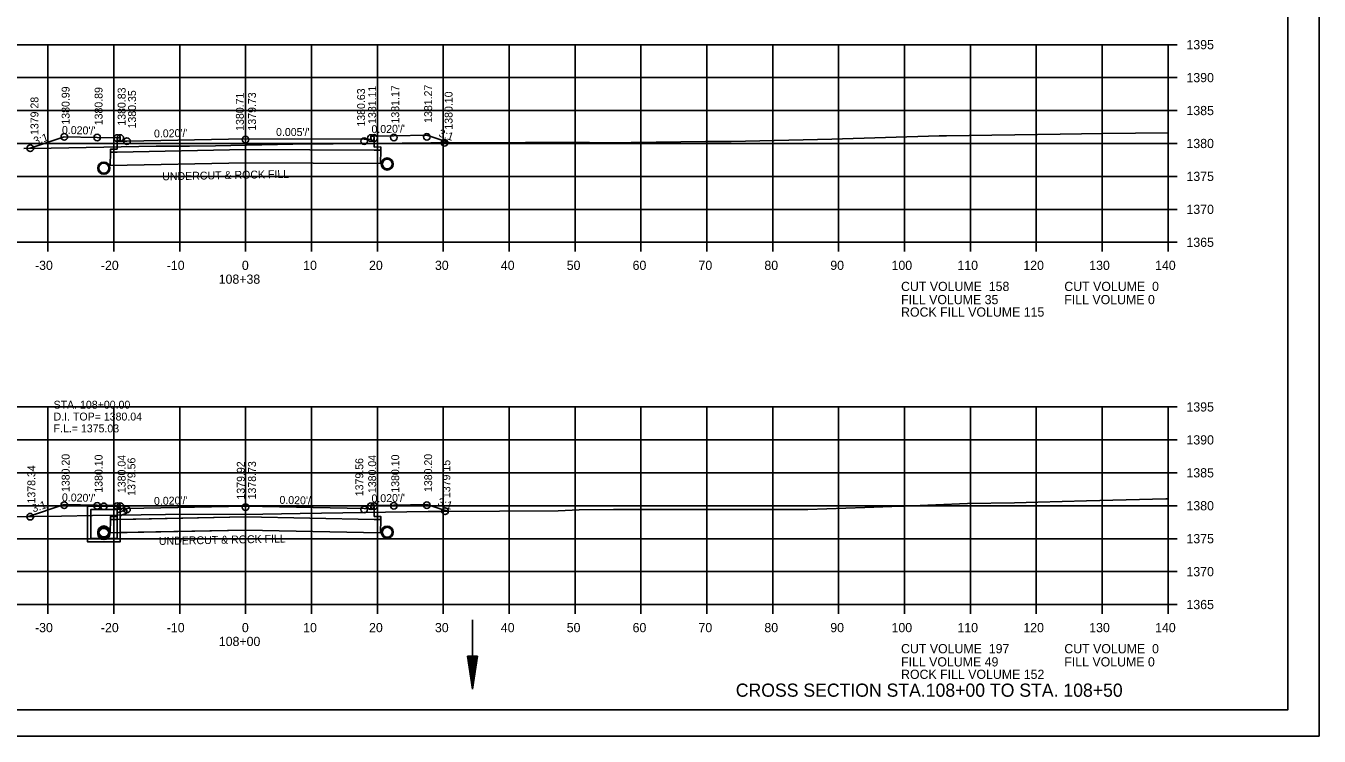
# Model space of a CAD drawing. Extents: x 1374311 to 1383814, y 384102 to 406278.
# Drawn here: x 1382687.5 to 1382883.8, y 386185.9 to 386293.8 of the extents above; entities that cross this region are included whole.
import ezdxf

# ---------------------------------------------------------------- set-up
doc = ezdxf.new("R2010")
doc.units = 0
for name, color, linetype in [('R_Axis', 7, 'Continuous'), ('R_Axis Annot', 7, 'Continuous'), ('R_Border', 7, 'Continuous'), ('R_Draft', 7, 'Continuous'), ('R_Exist Surface', 7, 'Continuous'), ('R_Fin Surface', 7, 'Continuous'), ('R_Grid', 7, 'Continuous'), ('R_No Plot', 7, 'Continuous'), ('R_Water', 7, 'Continuous'), ('R_Water Annot', 7, 'Continuous'), ('R_Xsect Elev', 7, 'Continuous'), ('R_Xsect Slope', 7, 'Continuous')]:
    doc.layers.add(name, color=color, linetype=linetype)

msp = doc.modelspace()

# ---------------------------------------------------------------- linework, layer by layer
at = {"layer": 'R_Axis'}
for p, q in [((1382860.86, 386260.9), (1382860.86, 386290.9)), ((1382862.26, 386290.9), (1382860.86, 386290.9)), ((1382862.26, 386285.9), (1382860.86, 386285.9)), ((1382862.26, 386280.9), (1382860.86, 386280.9)), ((1382862.26, 386275.9), (1382860.86, 386275.9)), ((1382862.26, 386270.9), (1382860.86, 386270.9)), ((1382862.26, 386265.9), (1382860.86, 386265.9)), ((1382580.86, 386260.9), (1382860.86, 386260.9)), ((1382690.86, 386259.5), (1382690.86, 386260.9)), ((1382700.86, 386259.5), (1382700.86, 386260.9)), ((1382710.86, 386259.5), (1382710.86, 386260.9)), ((1382720.86, 386259.5), (1382720.86, 386260.9)), ((1382730.86, 386259.5), (1382730.86, 386260.9)), ((1382740.86, 386259.5), (1382740.86, 386260.9)), ((1382750.86, 386259.5), (1382750.86, 386260.9)), ((1382760.86, 386259.5), (1382760.86, 386260.9)), ((1382770.86, 386259.5), (1382770.86, 386260.9)), ((1382780.86, 386259.5), (1382780.86, 386260.9)), ((1382790.86, 386259.5), (1382790.86, 386260.9)), ((1382800.86, 386259.5), (1382800.86, 386260.9)), ((1382810.86, 386259.5), (1382810.86, 386260.9)), ((1382820.86, 386259.5), (1382820.86, 386260.9)), ((1382830.86, 386259.5), (1382830.86, 386260.9)), ((1382840.86, 386259.5), (1382840.86, 386260.9)), ((1382850.86, 386259.5), (1382850.86, 386260.9)), ((1382860.86, 386259.5), (1382860.86, 386260.9)), ((1382862.26, 386260.9), (1382860.86, 386260.9)), ((1382860.86, 386205.9), (1382860.86, 386235.9)), ((1382862.26, 386235.9), (1382860.86, 386235.9)), ((1382862.26, 386230.9), (1382860.86, 386230.9)), ((1382862.26, 386225.9), (1382860.86, 386225.9)), ((1382862.26, 386220.9), (1382860.86, 386220.9)), ((1382862.26, 386215.9), (1382860.86, 386215.9)), ((1382862.26, 386210.9), (1382860.86, 386210.9)), ((1382580.86, 386205.9), (1382860.86, 386205.9)), ((1382690.86, 386204.5), (1382690.86, 386205.9)), ((1382700.86, 386204.5), (1382700.86, 386205.9)), ((1382710.86, 386204.5), (1382710.86, 386205.9)), ((1382720.86, 386204.5), (1382720.86, 386205.9)), ((1382730.86, 386204.5), (1382730.86, 386205.9)), ((1382740.86, 386204.5), (1382740.86, 386205.9)), ((1382750.86, 386204.5), (1382750.86, 386205.9)), ((1382760.86, 386204.5), (1382760.86, 386205.9)), ((1382770.86, 386204.5), (1382770.86, 386205.9)), ((1382780.86, 386204.5), (1382780.86, 386205.9)), ((1382790.86, 386204.5), (1382790.86, 386205.9)), ((1382800.86, 386204.5), (1382800.86, 386205.9)), ((1382810.86, 386204.5), (1382810.86, 386205.9)), ((1382820.86, 386204.5), (1382820.86, 386205.9)), ((1382830.86, 386204.5), (1382830.86, 386205.9)), ((1382840.86, 386204.5), (1382840.86, 386205.9)), ((1382850.86, 386204.5), (1382850.86, 386205.9)), ((1382860.86, 386204.5), (1382860.86, 386205.9)), ((1382862.26, 386205.9), (1382860.86, 386205.9))]:
    msp.add_line(p, q, dxfattribs=at)
at = {"layer": 'R_Border'}
for q in [(1382879.04, 386395.36), (1382562.86, 386189.9)]:
    msp.add_line((1382879.04, 386189.9), q, dxfattribs=at)
at = {"layer": 'R_Draft'}
for p, q in [((1382754.54, 386198.06), (1382755.29, 386193.06)), ((1382756.04, 386198.06), (1382754.54, 386198.06)), ((1382754.67, 386198.06), (1382755.29, 386193.9)), ((1382754.79, 386198.06), (1382755.29, 386194.76)), ((1382754.92, 386198.06), (1382755.29, 386195.59)), ((1382755.05, 386198.06), (1382755.29, 386196.44)), ((1382755.17, 386198.06), (1382755.29, 386197.27)), ((1382756.04, 386198.06), (1382755.29, 386193.06)), ((1382755.53, 386198.06), (1382755.29, 386196.44)), ((1382755.79, 386198.06), (1382755.29, 386194.76)), ((1382755.92, 386198.06), (1382755.29, 386193.9)), ((1382755.66, 386198.06), (1382755.29, 386195.59)), ((1382755.41, 386198.06), (1382755.29, 386197.27))]:
    msp.add_line(p, q, dxfattribs=at)
at = {"layer": 'R_Exist Surface'}
for points in [[(1382687.22, 386275.16), (1382691.33, 386275.21), (1382704.64, 386275.45), (1382707.29, 386275.48), (1382707.56, 386275.5), (1382712.34, 386275.48), (1382716.3, 386275.54), (1382728.05, 386275.78), (1382740.26, 386275.92), (1382749, 386275.98), (1382763.33, 386276.07), (1382773.08, 386276.06), (1382775.66, 386276), (1382790.66, 386276.2), (1382792.65, 386276.22), (1382793.25, 386276.22), (1382794.58, 386276.22), (1382809.85, 386276.54), (1382826.12, 386277.06), (1382826.68, 386277.06), (1382827.25, 386277.07), (1382844.48, 386277.32), (1382850.98, 386277.41), (1382860.86, 386277.52)], [(1382676.67, 386219.1), (1382692.91, 386219.3), (1382697.61, 386219.41), (1382708.71, 386219.56), (1382723.46, 386219.64), (1382729.14, 386219.71), (1382748.59, 386220.03), (1382750.06, 386220.05), (1382750.51, 386220.05), (1382768.28, 386220.14), (1382771.51, 386220.29), (1382776.69, 386220.34), (1382791.06, 386220.33), (1382806.19, 386220.32), (1382814.82, 386220.64), (1382818.94, 386220.79), (1382820.83, 386220.84), (1382830.43, 386221.22), (1382837.56, 386221.36), (1382841.09, 386221.46), (1382848.5, 386221.65), (1382860.52, 386221.93), (1382860.86, 386221.93)]]:
    msp.add_lwpolyline(points, dxfattribs=at)
for centre in [(1382699.35, 386272.15), (1382742.36, 386272.78), (1382699.35, 386216.91), (1382699.35, 386216.68), (1382742.36, 386216.88)]:
    msp.add_circle(centre, 0.917, dxfattribs=at)
at = {"layer": 'R_Fin Surface'}
for p, q in [((1382700.35, 386274.56), (1382700.31, 386272.56)), ((1382701.85, 386218.82), (1382701.85, 386216.82)), ((1382701.85, 386216.82), (1382720.86, 386217.2))]:
    msp.add_line(p, q, dxfattribs=at)
for points in [[(1382688.18, 386275.17), (1382693.35, 386276.9), (1382698.35, 386276.8), (1382701.35, 386276.74), (1382701.85, 386276.74), (1382701.86, 386276.24), (1382702.86, 386276.26), (1382720.86, 386276.62), (1382738.86, 386276.53), (1382739.86, 386276.51), (1382739.87, 386277.01), (1382740.37, 386277.01), (1382743.37, 386277.07), (1382748.37, 386277.17), (1382751.88, 386276)], [(1382740.37, 386276.87), (1382740.38, 386275.36), (1382741.38, 386275.38), (1382741.37, 386274.88), (1382740.37, 386274.88), (1382720.86, 386274.98), (1382701.35, 386274.58), (1382700.35, 386274.56), (1382700.36, 386275.06), (1382701.36, 386275.06), (1382701.35, 386276.6)], [(1382741.37, 386274.88), (1382741.33, 386272.88), (1382720.88, 386272.98), (1382700.31, 386272.56), (1382700.35, 386274.56)], [(1382700.31, 386272.56), (1382720.88, 386272.98), (1382741.33, 386272.88), (1382741.37, 386274.88)], [(1382741.37, 386274.88), (1382740.37, 386274.88), (1382720.86, 386274.98), (1382701.35, 386274.58), (1382700.35, 386274.56)], [(1382687.74, 386219.24), (1382693.35, 386221.11), (1382698.35, 386221.01), (1382701.35, 386220.95), (1382701.85, 386220.95), (1382701.86, 386220.45), (1382702.86, 386220.47), (1382720.86, 386220.83), (1382738.86, 386220.47), (1382739.86, 386220.45), (1382739.87, 386220.95), (1382740.37, 386220.95), (1382743.37, 386221.01), (1382748.37, 386221.11), (1382751.52, 386220.06)], [(1382740.37, 386220.82), (1382740.38, 386219.28), (1382741.38, 386219.29), (1382741.37, 386218.79), (1382740.37, 386218.81), (1382720.86, 386219.2), (1382701.35, 386218.81), (1382700.35, 386218.79), (1382700.36, 386219.29), (1382701.36, 386219.28), (1382701.35, 386220.82)], [(1382741.37, 386218.79), (1382740.37, 386218.81), (1382720.86, 386219.2), (1382701.85, 386218.82)], [(1382741.37, 386218.79), (1382741.33, 386216.79), (1382720.86, 386217.2), (1382700.31, 386216.78), (1382700.35, 386218.79)], [(1382720.86, 386217.2), (1382741.33, 386216.79), (1382741.37, 386218.79)]]:
    msp.add_lwpolyline(points, dxfattribs=at)
at = {"layer": 'R_Grid'}
for p, q in [((1382580.86, 386290.9), (1382860.86, 386290.9)), ((1382690.86, 386260.9), (1382690.86, 386290.9)), ((1382700.86, 386260.9), (1382700.86, 386290.9)), ((1382710.86, 386260.9), (1382710.86, 386290.9)), ((1382720.86, 386260.9), (1382720.86, 386290.9)), ((1382730.86, 386260.9), (1382730.86, 386290.9)), ((1382740.86, 386260.9), (1382740.86, 386290.9)), ((1382750.86, 386260.9), (1382750.86, 386290.9)), ((1382760.86, 386260.9), (1382760.86, 386290.9)), ((1382770.86, 386260.9), (1382770.86, 386290.9)), ((1382780.86, 386260.9), (1382780.86, 386290.9)), ((1382790.86, 386260.9), (1382790.86, 386290.9)), ((1382800.86, 386260.9), (1382800.86, 386290.9)), ((1382810.86, 386260.9), (1382810.86, 386290.9)), ((1382820.86, 386260.9), (1382820.86, 386290.9)), ((1382830.86, 386260.9), (1382830.86, 386290.9)), ((1382840.86, 386260.9), (1382840.86, 386290.9)), ((1382850.86, 386260.9), (1382850.86, 386290.9)), ((1382860.86, 386260.9), (1382860.86, 386290.9)), ((1382580.86, 386285.9), (1382860.86, 386285.9)), ((1382580.86, 386280.9), (1382860.86, 386280.9)), ((1382580.86, 386275.9), (1382860.86, 386275.9)), ((1382580.86, 386270.9), (1382860.86, 386270.9)), ((1382580.86, 386265.9), (1382860.86, 386265.9)), ((1382580.86, 386260.9), (1382860.86, 386260.9)), ((1382580.86, 386235.9), (1382860.86, 386235.9)), ((1382690.86, 386205.9), (1382690.86, 386235.9)), ((1382700.86, 386205.9), (1382700.86, 386235.9)), ((1382710.86, 386205.9), (1382710.86, 386235.9)), ((1382720.86, 386205.9), (1382720.86, 386235.9)), ((1382730.86, 386205.9), (1382730.86, 386235.9)), ((1382740.86, 386205.9), (1382740.86, 386235.9)), ((1382750.86, 386205.9), (1382750.86, 386235.9)), ((1382760.86, 386205.9), (1382760.86, 386235.9)), ((1382770.86, 386205.9), (1382770.86, 386235.9)), ((1382780.86, 386205.9), (1382780.86, 386235.9)), ((1382790.86, 386205.9), (1382790.86, 386235.9)), ((1382800.86, 386205.9), (1382800.86, 386235.9)), ((1382810.86, 386205.9), (1382810.86, 386235.9)), ((1382820.86, 386205.9), (1382820.86, 386235.9)), ((1382830.86, 386205.9), (1382830.86, 386235.9)), ((1382840.86, 386205.9), (1382840.86, 386235.9)), ((1382850.86, 386205.9), (1382850.86, 386235.9)), ((1382860.86, 386205.9), (1382860.86, 386235.9)), ((1382580.86, 386230.9), (1382860.86, 386230.9)), ((1382580.86, 386225.9), (1382860.86, 386225.9)), ((1382580.86, 386220.9), (1382860.86, 386220.9)), ((1382580.86, 386215.9), (1382860.86, 386215.9)), ((1382580.86, 386210.9), (1382860.86, 386210.9)), ((1382580.86, 386205.9), (1382860.86, 386205.9))]:
    msp.add_line(p, q, dxfattribs=at)
at = {"layer": 'R_No Plot'}
msp.add_line((1382550.46, 386185.92), (1382883.79, 386185.92), dxfattribs=at)
for points in [[(1382550.45, 386399.26), (1382883.79, 386399.26), (1382883.79, 386185.92), (1382550.45, 386185.92)], [(1382796.78, 386395.36), (1382796.78, 386385.48), (1382832.51, 386385.48), (1382832.51, 386382.56), (1382855.71, 386382.56), (1382855.71, 386359.35), (1382879.04, 386359.35), (1382879.04, 386189.9), (1382562.86, 386189.9), (1382562.86, 386395.36)]]:
    msp.add_lwpolyline(points, close=True, dxfattribs=at)
for centre in [(1382693.35, 386276.89), (1382698.35, 386276.79), (1382701.35, 386276.73), (1382701.85, 386276.73), (1382702.86, 386276.25), (1382720.86, 386276.48), (1382738.86, 386276.25), (1382739.87, 386276.73), (1382740.37, 386276.73), (1382743.37, 386276.79), (1382748.37, 386276.89), (1382751.06, 386276), (1382688.19, 386275.17), (1382688.19, 386275.17), (1382693.35, 386220.98), (1382698.35, 386220.88), (1382699.35, 386220.81), (1382701.35, 386220.82), (1382701.85, 386220.82), (1382720.86, 386220.7), (1382739.87, 386220.82), (1382740.37, 386220.82), (1382743.37, 386220.88), (1382748.37, 386220.98), (1382688.15, 386219.24), (1382688.15, 386219.24), (1382702.86, 386220.34), (1382738.86, 386220.34), (1382751.13, 386220.06)]:
    msp.add_circle(centre, 0.5, dxfattribs=at)
at = {"layer": 'R_Water'}
for p, q in [((1382696.86, 386220.83), (1382701.61, 386220.83)), ((1382696.86, 386219.29), (1382696.86, 386220.83)), ((1382697.36, 386219.29), (1382697.36, 386220.32)), ((1382697.36, 386220.32), (1382701.36, 386220.32)), ((1382701.69, 386220.66), (1382701.36, 386220.32)), ((1382702.86, 386220.34), (1382701.36, 386219.8)), ((1382701.36, 386219.29), (1382701.36, 386219.8)), ((1382701.69, 386220.66), (1382701.61, 386220.83)), ((1382702.86, 386219.79), (1382701.86, 386219.43)), ((1382701.86, 386219.29), (1382701.86, 386219.43)), ((1382755.29, 386203.57), (1382755.29, 386193.06))]:
    msp.add_line(p, q, dxfattribs=at)
for points in [[(1382699.35, 386220.81), (1382701.85, 386220.81), (1382701.85, 386215.43), (1382699.35, 386215.43), (1382696.85, 386215.43), (1382696.85, 386220.81)], [(1382699.35, 386220.31), (1382701.35, 386220.31), (1382701.35, 386215.93), (1382699.35, 386215.93), (1382697.35, 386215.93), (1382697.35, 386220.31)]]:
    msp.add_lwpolyline(points, close=True, dxfattribs=at)
msp.add_lwpolyline([(1382702.86, 386219.79), (1382702.86, 386220.34)], dxfattribs=at)
for centre in [(1382699.35, 386272.15), (1382742.36, 386272.78), (1382699.35, 386216.91), (1382699.35, 386216.68), (1382742.36, 386216.88)]:
    msp.add_circle(centre, 0.75, dxfattribs=at)

# ---------------------------------------------------------------- texts
at = {"layer": 'R_Axis Annot'}
for s, p in [('1395', (1382863.66, 386290.2)), ('1390', (1382863.66, 386285.2)), ('1385', (1382863.66, 386280.2)), ('1380', (1382863.66, 386275.2)), ('1375', (1382863.66, 386270.2)), ('1370', (1382863.66, 386265.2)), ('1365', (1382863.66, 386260.2)), ('-30', (1382688.9, 386256.7)), ('-20', (1382698.9, 386256.7)), ('-10', (1382708.9, 386256.7)), ('0', (1382720.3, 386256.7)), ('10', (1382729.6, 386256.7)), ('20', (1382739.6, 386256.7)), ('30', (1382749.6, 386256.7)), ('40', (1382759.6, 386256.7)), ('50', (1382769.6, 386256.7)), ('60', (1382779.6, 386256.7)), ('70', (1382789.6, 386256.7)), ('80', (1382799.6, 386256.7)), ('90', (1382809.6, 386256.7)), ('100', (1382818.9, 386256.7)), ('110', (1382828.9, 386256.7)), ('120', (1382838.9, 386256.7)), ('130', (1382848.9, 386256.7)), ('140', (1382858.9, 386256.7)), ('108+38', (1382716.78, 386254.6)), ('CUT VOLUME  158', (1382820.34, 386253.5)), ('CUT VOLUME  0', (1382845.12, 386253.5)), ('FILL VOLUME 35', (1382820.34, 386251.5)), ('FILL VOLUME 0', (1382845.12, 386251.5)), ('ROCK FILL VOLUME 115', (1382820.34, 386249.61)), ('1395', (1382863.66, 386235.2)), ('1390', (1382863.66, 386230.2)), ('1385', (1382863.66, 386225.2)), ('1380', (1382863.66, 386220.2)), ('1375', (1382863.66, 386215.2)), ('1370', (1382863.66, 386210.2)), ('1365', (1382863.66, 386205.2)), ('-30', (1382688.9, 386201.7)), ('-20', (1382698.9, 386201.7)), ('-10', (1382708.9, 386201.7)), ('0', (1382720.3, 386201.7)), ('10', (1382729.6, 386201.7)), ('20', (1382739.6, 386201.7)), ('30', (1382749.6, 386201.7)), ('40', (1382759.6, 386201.7)), ('50', (1382769.6, 386201.7)), ('60', (1382779.6, 386201.7)), ('70', (1382789.6, 386201.7)), ('80', (1382799.6, 386201.7)), ('90', (1382809.6, 386201.7)), ('100', (1382818.9, 386201.7)), ('110', (1382828.9, 386201.7)), ('120', (1382838.9, 386201.7)), ('130', (1382848.9, 386201.7)), ('140', (1382858.9, 386201.7)), ('108+00', (1382716.8, 386199.6)), ('CUT VOLUME  197', (1382820.34, 386198.5)), ('CUT VOLUME  0', (1382845.12, 386198.5)), ('FILL VOLUME 49', (1382820.34, 386196.5)), ('FILL VOLUME 0', (1382845.12, 386196.5)), ('ROCK FILL VOLUME 152', (1382820.34, 386194.61))]:
    msp.add_text(s, height=1.4, dxfattribs=at).set_placement(p)
at = {"layer": 'R_Draft'}
msp.add_text('CROSS SECTION STA.108+00 TO STA. 108+50', height=2, dxfattribs=at).set_placement((1382795.26, 386191.9))
at = {"layer": 'R_Fin Surface'}
for p in [(1382708.22, 386270.3), (1382707.71, 386214.94)]:
    msp.add_text('UNDERCUT & ROCK FILL', height=1.2, rotation=1.1458, dxfattribs=at).set_placement(p)
at = {"layer": 'R_Water Annot'}
for s, p in [('STA. 108+00.00', (1382691.72, 386235.64)), ('D.I. TOP= 1380.04', (1382691.72, 386233.84)), ('F.L.= 1375.03', (1382691.72, 386232.04))]:
    msp.add_text(s, height=1.2, dxfattribs=at).set_placement(p)
at = {"layer": 'R_Xsect Elev'}
for s, p in [('1380.99', (1382694.15, 386278.76)), ('1380.89', (1382699.15, 386278.66)), ('1380.83', (1382702.65, 386278.6)), ('1380.35', (1382704.23, 386278.18)), ('1380.63', (1382738.99, 386278.46)), ('1381.11', (1382740.67, 386278.87)), ('1381.17', (1382744.17, 386278.93)), ('1381.27', (1382749.17, 386279.03)), ('1379.28', (1382689.42, 386277.18)), ('1380.71', (1382720.59, 386277.82)), ('1379.73', (1382722.43, 386277.86)), ('1380.10', (1382752.27, 386278)), ('1378.34', (1382688.95, 386221.24)), ('1380.20', (1382694.15, 386222.98)), ('1380.10', (1382699.15, 386222.88)), ('1380.04', (1382702.65, 386222.82)), ('1379.56', (1382704.14, 386222.4)), ('1379.92', (1382720.73, 386221.84)), ('1378.73', (1382722.43, 386221.86)), ('1379.56', (1382738.72, 386222.34)), ('1380.04', (1382740.67, 386222.82)), ('1380.10', (1382744.17, 386222.88)), ('1380.20', (1382749.17, 386222.98)), ('1379.15', (1382751.93, 386222.06))]:
    msp.add_text(s, height=1.2, rotation=90, dxfattribs=at).set_placement(p)
at = {"layer": 'R_Xsect Slope'}
for s, rotation, p in [("0.020'/'", 358.8542, (1382692.98, 386277.36)), ("0.020'/'", 1.1458, (1382706.97, 386276.8)), ("0.005'/'", 359.734, (1382725.48, 386277.05)), ("0.020'/'", 1.1458, (1382739.98, 386277.46)), ('3:1', 341.5651, (1382750.08, 386276.99)), ('3:1', 18.4349, (1382688.91, 386275.65)), ('3:1', 18.4349, (1382688.64, 386219.87)), ("0.020'/'", 358.8542, (1382692.98, 386221.58)), ("0.020'/'", 1.1458, (1382706.97, 386221.02)), ("0.020'/'", 358.8542, (1382725.99, 386221.19)), ("0.020'/'", 1.1458, (1382739.98, 386221.41)), ('3:1', 341.5651, (1382749.91, 386220.99))]:
    msp.add_text(s, height=1.2, rotation=rotation, dxfattribs=at).set_placement(p)

doc.saveas('drawing.dxf')
